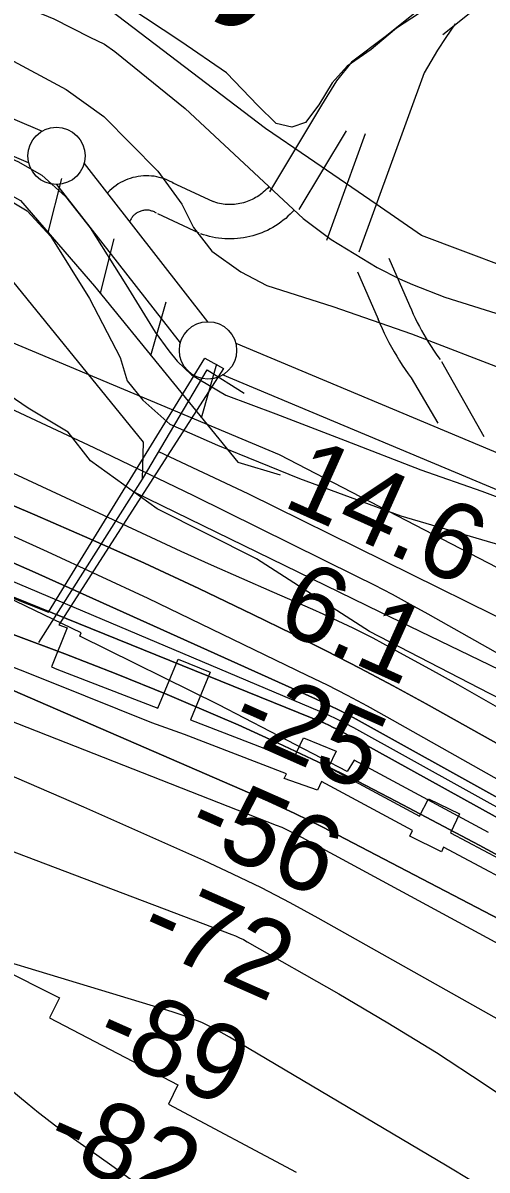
# Model space of a CAD drawing. Extents: x 3568792 to 3606828, y 529143 to 554785.
# Drawn here: x 3572868 to 3573273, y 544193 to 545195 of the extents above; entities that cross this region are included whole.
import ezdxf

# ---------------------------------------------------------------- set-up
doc = ezdxf.new("R2010")
doc.units = 0
for name, color, linetype in [('V-CHAN-DOCK', 7, 'Continuous'), ('V-FLOD-BASE', 7, 'Continuous'), ('V-LEVE-TOET', 7, 'Continuous'), ('V-RIVR-EDGE', 7, 'Continuous'), ('V-RIVR-RANG', 7, 'Continuous'), ('V-ROAD-CNTR', 7, 'Continuous'), ('V-RRAP-FSHR', 7, 'Continuous'), ('V-RRAP-RVMT', 7, 'Continuous'), ('V-SITE-OTLN', 7, 'Continuous'), ('V-SITE-VEGE', 7, 'Continuous'), ('V-SURV-IDEN', 7, 'Continuous'), ('V-SURV-LINE', 7, 'Continuous'), ('V-TOPO-DPTH', 7, 'Continuous'), ('V-TOPO-MAJR', 7, 'Continuous'), ('V-TOPO-MINR', 7, 'Continuous'), ('V-TOPO-WATR', 7, 'Continuous'), ('V-UTIL-LINE', 7, 'Continuous')]:
    doc.layers.add(name, color=color, linetype=linetype)

msp = doc.modelspace()

# ---------------------------------------------------------------- linework, layer by layer
at = {"layer": 'V-CHAN-DOCK'}
for points in [[(3572611.6, 544791.1), (3572890.6, 544680.3), (3573027, 544902.3), (3573043.3, 544893.2), (3572899.6, 544669.4), (3572906.8, 544666.6), (3572893.3, 544632.5), (3572897.8, 544630.6), (3572986, 544596.4), (3573003.7, 544639.2), (3573031.7, 544628.1), (3573014.5, 544586.3), (3573014.5, 544586.3), (3573104.2, 544551.7), (3573113.3, 544570.7), (3573141.8, 544558.9), (3573135.1, 544545), (3573214.5, 544502.1), (3573222.3, 544517.5), (3573249.4, 544504.3), (3573241.4, 544487.8), (3573326.9, 544442.3)], [(3573320.6, 544429.8), (3573235.4, 544475.2), (3573233.5, 544471.2), (3573205.9, 544484.9), (3573208.2, 544489.6), (3573128.9, 544532.4), (3573125.3, 544524.9), (3573096.4, 544535.2), (3573098.3, 544539.1), (3573009.2, 544573.5), (3572980.7, 544583.8), (3572893.2, 544619), (3572590.9, 544739.1), (3572533.2, 544756.7), (3572530, 544748.4), (3572501.1, 544759.3), (3572502.8, 544763.9), (3572372.2, 544813.1)]]:
    msp.add_lwpolyline(points, dxfattribs=at)
at = {"layer": 'V-FLOD-BASE'}
msp.add_lwpolyline([(3572512.5, 545198.4), (3572586.3, 545183.3), (3572634.9, 545173), (3572671.8, 545160.3), (3572720.1, 545137.8), (3572782.7, 545109.6), (3572829.6, 545088.9), (3572863.9, 545073.9), (3572884.7, 545062), (3572905.5, 545043.3), (3572926.8, 545016.1), (3572958.2, 544966.5), (3572983.8, 544925), (3572995.6, 544908.5), (3573002.8, 544899.5), (3573015.5, 544887.5), (3573045.3, 544869.8), (3573089, 544853.6), (3573149.4, 544830.3), (3573215.6, 544804.8), (3573268.8, 544786), (3573325.6, 544764.9)], dxfattribs=at)
at = {"layer": 'V-LEVE-TOET'}
for points in [[(3572182.9, 545411.4), (3572307.9, 545366.2), (3572398.9, 545326.7), (3572430.7, 545310.6), (3572467.1, 545289.8), (3572491.8, 545279.5), (3572561.5, 545262), (3572635.4, 545245.1), (3572687.5, 545233.8), (3572719.8, 545225.3), (3572741.5, 545217.4), (3572793.8, 545195.6), (3572852.5, 545165.7), (3572906, 545136.9), (3572939, 545113.2), (3572985.9, 545065.4), (3573007.1, 545036.7), (3573017.2, 545016.3), (3573033.1, 544995.6), (3573058.4, 544977.7), (3573081.3, 544965.6), (3573138.8, 544947.3), (3573207.5, 544923.4), (3573292, 544890.8)], [(3572241.8, 545240.6), (3572317.2, 545212.1), (3572401.2, 545181.9), (3572431.6, 545174.3), (3572491.1, 545162.1), (3572576.8, 545145.3), (3572610.2, 545138.3), (3572647.3, 545125.3), (3572697.1, 545110.5), (3572776.9, 545077.9), (3572837.7, 545051.1), (3572871.9, 545030.8), (3572892.7, 545008.5), (3572926.5, 544954.3), (3572953, 544902.9), (3572959.3, 544882.4), (3572972.8, 544865.5), (3572996.6, 544844.5), (3573038, 544826.1), (3573109.8, 544797), (3573198, 544764.4), (3573290.4, 544737.3)]]:
    msp.add_lwpolyline(points, dxfattribs=at)
at = {"layer": 'V-RIVR-EDGE'}
msp.add_lwpolyline([(3573816.9, 544318.2), (3573695.2, 544385.9), (3573577.1, 544461.6), (3573490.8, 544502.3), (3573410.6, 544542.3), (3573275.4, 544609.4), (3573170.7, 544663.6), (3573072.2, 544726.9), (3572985.3, 544770.7), (3572927.2, 544812.5), (3572907.7, 544837.6), (3572872.8, 544858.6), (3572798.8, 544909), (3572708.8, 544952.1), (3572621.3, 544989.1), (3572511.7, 545015.7), (3572394.7, 545047.8), (3572308.4, 545067.7), (3572236.1, 545088.1)], dxfattribs=at)
at = {"layer": 'V-ROAD-CNTR'}
for points in [[(3573621, 545962.1), (3573591.3, 545862.3), (3573472.5, 545454.2), (3573465.3, 545433), (3573455, 545408.5), (3573447.3, 545388.8), (3573436, 545368.8), (3573425.7, 545350.3), (3573417.7, 545339.8), (3573406.5, 545322.8), (3573391.4, 545309.6), (3573234.8, 545184.7)], [(3572165, 545445.9), (3572364.5, 545370.2), (3572398.5, 545359), (3572422.2, 545351.2), (3572449.2, 545342.5), (3572542.1, 545319.3), (3572636.1, 545295.1), (3572672.1, 545285.9), (3572709.3, 545275.1), (3572895.2, 545198.6), (3572926.6, 545182.6), (3572939.4, 545176.4), (3572948.5, 545170), (3573009.9, 545120.2), (3573113, 545024.2), (3573137.4, 545005.9), (3573177.6, 544981.4), (3573197.1, 544971.6), (3573208.2, 544966.6), (3573236.6, 544955.4), (3573286.7, 544939.7)], [(3573279.7, 545259), (3573184.4, 545182.9), (3573155.1, 545160.6), (3573142, 545144.5), (3573128.9, 545123.1), (3573083.5, 545047.4)], [(3573245.5, 545194.1), (3573237.4, 545182.3), (3573230.1, 545171.3), (3573218.4, 545151.4), (3573161.4, 544994.7)], [(3573150.5, 545100.7), (3573109.2, 545032)], [(3573167.1, 545098), (3573133.2, 545005)], [(3572999.9, 545054.8), (3572998.2, 545055.8), (3572996.1, 545056.9), (3572994, 545057.8), (3572991.8, 545058.7), (3572989.6, 545059.4), (3572987.3, 545060.1), (3572985.1, 545060.6), (3572982.8, 545061), (3572980.5, 545061.2), (3572978.1, 545061.4), (3572975.8, 545061.4), (3572973.5, 545061.4), (3572971.1, 545061.2), (3572968.8, 545060.9), (3572966.5, 545060.4), (3572964.2, 545059.9), (3572962, 545059.2), (3572959.8, 545058.4), (3572957.7, 545057.6), (3572955.5, 545056.6), (3572953.5, 545055.5), (3572951.5, 545054.3), (3572949.6, 545053), (3572947.7, 545051.5), (3572945.9, 545050.1), (3572944.2, 545048.5), (3572942.5, 545046.8), (3572942.5, 545046.7)], [(3573034.7, 545038.6), (3572998.7, 545055.4)], [(3573082.9, 545051.9), (3573081.6, 545050.5), (3573080.4, 545049.3), (3573079.3, 545048.2), (3573078.1, 545047.1), (3573076.8, 545046), (3573075.5, 545045), (3573074.2, 545044.1), (3573072.8, 545043.2), (3573071.4, 545042.4), (3573070, 545041.6), (3573068.5, 545040.8), (3573067, 545040.1), (3573065.5, 545039.5), (3573064, 545038.9), (3573062.5, 545038.4), (3573060.9, 545037.9), (3573059.3, 545037.5), (3573057.7, 545037.2), (3573056.1, 545036.9), (3573054.5, 545036.7), (3573052.9, 545036.5), (3573051.2, 545036.4), (3573049.6, 545036.3), (3573048, 545036.3), (3573046.3, 545036.4), (3573044.7, 545036.5), (3573043.1, 545036.7), (3573041.5, 545037), (3573039.9, 545037.3), (3573038.3, 545037.6), (3573036.7, 545038.1), (3573035.1, 545038.6), (3573033.3, 545039.2), (3573033.1, 545039.2)], [(3572984.8, 545028.9), (3572983.7, 545029.5), (3572983, 545029.9), (3572982.3, 545030.2), (3572981.5, 545030.5), (3572980.8, 545030.7), (3572980, 545031), (3572979.2, 545031.1), (3572978.4, 545031.3), (3572977.6, 545031.4), (3572976.8, 545031.4), (3572976, 545031.4), (3572975.2, 545031.4), (3572974.4, 545031.3), (3572973.6, 545031.2), (3572972.8, 545031.1), (3572972, 545030.9), (3572971.3, 545030.7), (3572970.5, 545030.4), (3572969.8, 545030.1), (3572969, 545029.8), (3572968.3, 545029.4), (3572967.6, 545029), (3572967, 545028.5), (3572966.3, 545028), (3572965.7, 545027.5), (3572965.1, 545027), (3572964.5, 545026.4), (3572964, 545025.8), (3572963.5, 545025.1), (3572963, 545024.5), (3572962.6, 545023.8), (3572962.2, 545023.1), (3572961.8, 545022.4), (3572961.4, 545021.4)], [(3573022.1, 545011.4), (3572986, 545028.3)], [(3573105.2, 545031.8), (3573103.5, 545030), (3573101.6, 545028), (3573099.6, 545026.1), (3573097.6, 545024.3), (3573095.5, 545022.6), (3573093.3, 545020.9), (3573091.1, 545019.3), (3573088.8, 545017.8), (3573086.5, 545016.4), (3573084.1, 545015.1), (3573081.7, 545013.8), (3573079.2, 545012.7), (3573076.7, 545011.6), (3573074.1, 545010.7), (3573071.5, 545009.8), (3573068.9, 545009), (3573066.2, 545008.3), (3573063.6, 545007.8), (3573060.9, 545007.3), (3573058.2, 545006.9), (3573055.5, 545006.6), (3573052.7, 545006.4), (3573050, 545006.3), (3573047.3, 545006.4), (3573044.5, 545006.5), (3573041.8, 545006.7), (3573039.1, 545007), (3573036.4, 545007.4), (3573033.7, 545007.9), (3573031.1, 545008.5), (3573028.4, 545009.2), (3573025.8, 545010), (3573023.6, 545010.8), (3573023.7, 545010.8)], [(3573187.7, 544989.6), (3573205.7, 544948.3)], [(3573160.2, 544977.6), (3573178.2, 544936.3)], [(3573205.8, 544948.1), (3573207.4, 544944.3), (3573209, 544940.6), (3573210.7, 544937), (3573212.5, 544933.4), (3573214.3, 544929.8), (3573216.2, 544926.3), (3573218.2, 544922.8), (3573220.2, 544919.3), (3573222.3, 544915.9), (3573224.5, 544912.5), (3573226.7, 544909.2), (3573229, 544905.8), (3573231.3, 544902.6), (3573232.6, 544900.9)], [(3573178.1, 544936.4), (3573179.9, 544932.4), (3573181.7, 544928.2), (3573183.6, 544924), (3573185.7, 544919.9), (3573187.8, 544915.9), (3573189.9, 544911.8), (3573192.2, 544907.8), (3573194.5, 544903.9), (3573196.9, 544900), (3573199.3, 544896.1), (3573201.8, 544892.3), (3573204.4, 544888.6), (3573207.1, 544884.9), (3573230.3, 544845.3)], [(3573233.6, 544899.3), (3573270.5, 544833.8)]]:
    msp.add_lwpolyline(points, dxfattribs=at)
at = {"layer": 'V-RRAP-FSHR'}
for p, q in [((3572890.2, 545011.8), (3572902.1, 545059.2)), ((3572936, 544958.9), (3572947.9, 545006.3)), ((3572980, 544904.5), (3572993.3, 544951.5)), ((3573024.2, 544850.2), (3573037.6, 544897.2))]:
    msp.add_line(p, q, dxfattribs=at)
for points in [[(3571581.5, 545483.3), (3571720, 545432.6), (3572011.6, 545330.9), (3572237.2, 545235.4), (3572471.9, 545164.2), (3572641.3, 545126.9), (3572764.8, 545095.9), (3572866, 545039.8), (3572930.7, 544965.1), (3573055.8, 544811.5)], [(3572328.1, 545207.9), (3572471.9, 545164.2), (3572641.3, 545126.9), (3572764.8, 545095.9), (3572866, 545039.8), (3572930.7, 544965.1), (3573055.8, 544811.5)], [(3573055.8, 544811.5), (3573092.9, 544800.3)]]:
    msp.add_lwpolyline(points, dxfattribs=at)
at = {"layer": 'V-RRAP-RVMT'}
for p, q in [((3572919.1, 544662.2), (3572797.6, 544720.8)), ((3572917.9, 544659.5), (3572919.1, 544662.2)), ((3573039.3, 544599.5), (3572917.9, 544659.5)), ((3573151.2, 544541.3), (3573039.3, 544599.5)), ((3573157.4, 544551.1), (3573151.2, 544541.3)), ((3573274.8, 544487.9), (3573157.4, 544551.1)), ((3572784.5, 544401), (3572900.2, 544343.7)), ((3572900.2, 544343.7), (3572891.5, 544326.1)), ((3572891.5, 544326.1), (3573003.5, 544267.5)), ((3573003.5, 544267.5), (3572995.4, 544250.6)), ((3572995.4, 544250.6), (3573106.7, 544191.2))]:
    msp.add_line(p, q, dxfattribs=at)
at = {"layer": 'V-SITE-OTLN'}
msp.add_lwpolyline([(3573862.5, 544722.6), (3573643.3, 544865.3), (3573520.6, 544916.1), (3573327.7, 544967.4), (3573216.3, 545009.2), (3573176.5, 545036.6), (3573117.5, 545077), (3573080.1, 545102.8), (3572938.6, 545210.5), (3572770.8, 545293.6), (3572732.9, 545315.6), (3572881.1, 545723.3)], dxfattribs=at)
at = {"layer": 'V-SITE-VEGE'}
msp.add_lwpolyline([(3573246.2, 545224.4), (3573194.4, 545190.4), (3573172.2, 545171.7), (3573151.3, 545157.1), (3573138.2, 545142.5), (3573126.6, 545123.3), (3573114.8, 545108), (3573103, 545104), (3573089.2, 545107.2), (3573073.2, 545122.8), (3573046, 545151.5), (3573006.2, 545178.8), (3572959.9, 545209.4)], dxfattribs=at)
at = {"layer": 'V-SURV-LINE'}
for points in [[(3572668, 545193.1), (3572885, 545100.4)], [(3572873.2, 545072.8), (3572656.3, 545165.5)], [(3572921.6, 545072.2), (3573029.4, 544934)], [(3573005.7, 544915.6), (3572897.9, 545053.8)], [(3573054.1, 544915.2), (3573363.8, 544785.5)], [(3573352.2, 544757.9), (3573042.5, 544887.5)]]:
    msp.add_lwpolyline(points, dxfattribs=at)
for centre in [(3572897.5, 545078.8), (3573029.8, 544909)]:
    msp.add_circle(centre, 25, dxfattribs=at)
at = {"layer": 'V-TOPO-DPTH'}
for points in [[(3574065.5, 544202.5), (3573222.1, 544678.6), (3573206.5, 544687.2), (3573190.8, 544695.7), (3573175, 544703.9), (3573159.1, 544711.9), (3573017.5, 544781.9), (3572930.3, 544824), (3572842.6, 544864.8), (3572754.1, 544904), (3572665, 544942), (3572214.4, 545129.1), (3572179.3, 545143.2), (3572143.9, 545156.7), (3572108.3, 545169.3), (3572072.4, 545181.3), (3572033.8, 545193.7), (3571978.3, 545210.8), (3571922.6, 545226.9), (3571866.4, 545241.6), (3571810, 545255.4), (3570994.2, 545443.6), (3570994.8, 545363.4)], [(3570994.8, 545363.4), (3570995, 545331.7), (3571053.7, 545317.8), (3571196.1, 545282.7), (3571338.1, 545246.1), (3571479.4, 545207.2), (3571620.4, 545166.7), (3572065.9, 545034.8), (3572082.6, 545029.6), (3572099.3, 545024.3), (3572115.8, 545018.6), (3572132.3, 545012.6), (3572360.8, 544927.8), (3572491, 544877.9), (3572620.4, 544826.3), (3572748.7, 544772.1), (3572876.3, 544716.1), (3573123.5, 544604.6), (3573134.6, 544599.4), (3573145.6, 544594.1), (3573156.4, 544588.4), (3573167.1, 544582.6), (3573827.9, 544215.5)], [(3573827.9, 544215.5), (3573167.1, 544582.6), (3573156.4, 544588.4), (3573145.6, 544594.1), (3573134.6, 544599.4), (3573123.5, 544604.6), (3572876.3, 544716.1), (3572748.7, 544772.1), (3572620.4, 544826.3), (3572491, 544877.9), (3572360.8, 544927.8), (3572132.3, 545012.6), (3572115.8, 545018.6), (3572099.3, 545024.3), (3572082.6, 545029.6), (3572065.9, 545034.8), (3571620.4, 545166.7), (3571479.4, 545207.2), (3571338.1, 545246.1), (3571196.1, 545282.7), (3571053.7, 545317.8), (3570995, 545331.7)], [(3570995.8, 545233.7), (3570996.1, 545194.7), (3571069, 545178.1), (3571147.9, 545158.7), (3571226.5, 545138.4), (3572043.6, 544920.6), (3572053, 544917.9), (3572062.5, 544915.2), (3572071.8, 544912.2), (3572081.1, 544909.1), (3572297.2, 544834.7), (3572414, 544792.9), (3572530.1, 544749.4), (3572645.2, 544703.2), (3572759.5, 544655.2), (3573081.6, 544515.6), (3573093.7, 544510.2), (3573105.7, 544504.6), (3573117.6, 544498.8), (3573129.4, 544492.8), (3573775.5, 544155.9), (3573852.4, 544115)], [(3570996.1, 545194.7), (3571069, 545178.1), (3571147.9, 545158.7), (3571226.5, 545138.4), (3572043.6, 544920.6), (3572053, 544917.9), (3572062.5, 544915.2), (3572071.8, 544912.2), (3572081.1, 544909.1), (3572297.2, 544834.7), (3572414, 544792.9), (3572530.1, 544749.4), (3572645.2, 544703.2), (3572759.5, 544655.2), (3573081.6, 544515.6), (3573093.7, 544510.2), (3573105.7, 544504.6), (3573117.6, 544498.8), (3573129.4, 544492.8), (3573775.5, 544155.9), (3573852.4, 544115)], [(3573897, 544216.4), (3573766.5, 544292.6), (3573635.3, 544367.6), (3573503.7, 544441.8), (3573220.2, 544600.2), (3573191.3, 544616.1), (3573162.2, 544631.6), (3573132.9, 544646.6), (3573103.5, 544661.4), (3573068.8, 544678.4), (3573021.7, 544701), (3572974.3, 544723.1), (3572926.6, 544744.5), (3572878.7, 544765.3), (3572237, 545038.9)], [(3572237, 545038.9), (3572878.7, 544765.3), (3572926.6, 544744.5), (3572974.3, 544723.1), (3573021.7, 544701), (3573068.8, 544678.4), (3573103.5, 544661.4), (3573132.9, 544646.6), (3573162.2, 544631.6), (3573191.3, 544616.1), (3573220.2, 544600.2), (3573503.7, 544441.8), (3573635.3, 544367.6), (3573766.5, 544292.6), (3573897, 544216.4)], [(3572227.4, 544948.9), (3572261.3, 544935.7), (3572295.2, 544922.3), (3573131.4, 544583.3), (3573135.3, 544581.6), (3573139.2, 544579.8), (3573143.1, 544577.9), (3573146.8, 544575.9), (3573296.7, 544493), (3573375, 544448.9), (3573452.9, 544404.1), (3573530.2, 544358.1), (3573607, 544311.4), (3574215.2, 543935.9)], [(3574215.2, 543935.9), (3573607, 544311.4), (3573530.2, 544358.1), (3573452.9, 544404.1), (3573375, 544448.9), (3573296.7, 544493), (3573146.8, 544575.9), (3573143.1, 544577.9), (3573139.2, 544579.8), (3573135.3, 544581.6), (3573131.4, 544583.3), (3572295.2, 544922.3), (3572261.3, 544935.7), (3572227.4, 544948.9)], [(3572121.5, 544928.3), (3572859.8, 544660.8), (3572904.8, 544644), (3572949.6, 544626.6), (3572994.1, 544608.4), (3573038.3, 544589.6), (3573056, 544581.9), (3573091, 544566.1), (3573125.8, 544549.8), (3573160.2, 544532.7), (3573194.4, 544515.1), (3573266.6, 544476.9), (3573336.4, 544439.2), (3573405.8, 544400.9), (3573474.5, 544361.4), (3573542.9, 544321.2), (3574219.3, 543916.4)], [(3574219.3, 543916.4), (3573542.9, 544321.2), (3573474.5, 544361.4), (3573405.8, 544400.9), (3573336.4, 544439.2), (3573266.6, 544476.9), (3573194.4, 544515.1), (3573160.2, 544532.7), (3573125.8, 544549.8), (3573091, 544566.1), (3573056, 544581.9), (3573038.3, 544589.6), (3572994.1, 544608.4), (3572949.6, 544626.6), (3572904.8, 544644), (3572859.8, 544660.8), (3572121.5, 544928.3)]]:
    msp.add_lwpolyline(points, dxfattribs=at)
at = {"layer": 'V-TOPO-MAJR'}
msp.add_lwpolyline([(3573835.2, 544082.7), (3573710.9, 544155.2), (3573585.5, 544226), (3573459.4, 544295.4), (3573108.5, 544485.4), (3573103.9, 544487.8), (3573099.2, 544490.1), (3573094.5, 544492.2), (3573089.7, 544494.1), (3572111.2, 544878.7)], dxfattribs=at)
at = {"layer": 'V-TOPO-MINR'}
for points in [[(3573092.3, 544817.9), (3572187.9, 545197.3), (3572174.6, 545202.5), (3572161.1, 545207.4), (3572147.5, 545211.7), (3572133.7, 545215.6), (3570993.6, 545514.3)], [(3574065.5, 544202.5), (3573222.1, 544678.6), (3573206.5, 544687.2), (3573190.8, 544695.7), (3573175, 544703.9), (3573159.1, 544711.9), (3573017.5, 544781.9), (3572930.3, 544824), (3572842.6, 544864.8), (3572754.1, 544904), (3572665, 544942), (3572214.4, 545129.1), (3572179.3, 545143.2), (3572143.9, 545156.7), (3572108.3, 545169.3), (3572072.4, 545181.3), (3572033.8, 545193.7), (3571978.3, 545210.8), (3571922.6, 545226.9), (3571866.4, 545241.6), (3571810, 545255.4), (3570994.2, 545443.6)], [(3574182.7, 544026.5), (3573186.2, 544588.8), (3573168.9, 544598.3), (3573151.6, 544607.6), (3573134, 544616.5), (3573116.4, 544625.2), (3572977.5, 544692.2), (3572889.8, 544733.2), (3572801.6, 544772.9), (3572712.6, 544810.7), (3572622.9, 544847.1), (3572165.2, 545027.4), (3572136.5, 545038.4), (3572107.6, 545049), (3572078.5, 545059), (3572049.3, 545068.6), (3571926.8, 545107.4), (3571835.9, 545135.1), (3571744.7, 545161.5), (3571652.9, 545185.8), (3571560.7, 545208.8), (3570995, 545343.1)], [(3573827.9, 544215.5), (3573167.1, 544582.6), (3573156.4, 544588.4), (3573145.6, 544594.1), (3573134.6, 544599.4), (3573123.5, 544604.6), (3572876.3, 544716.1), (3572748.7, 544772.1), (3572620.4, 544826.3), (3572491, 544877.9), (3572360.8, 544927.8), (3572132.3, 545012.6), (3572115.8, 545018.6), (3572099.3, 545024.3), (3572082.6, 545029.6), (3572065.9, 545034.8), (3571620.4, 545166.7), (3571479.4, 545207.2), (3571338.1, 545246.1), (3571196.1, 545282.7), (3571053.7, 545317.8), (3570995, 545331.7)], [(3573856.3, 544181.4), (3573722.3, 544261.4), (3573587.2, 544339.4), (3573451.4, 544416.1), (3573157, 544579.3), (3573149.7, 544583.2), (3573142.4, 544586.9), (3573134.9, 544590.4), (3573127.4, 544593.7), (3572595.8, 544818.6), (3572513.2, 544852.8), (3572430.1, 544885.9), (3572346.5, 544917.7), (3572262.5, 544948.5), (3572111, 545002.7), (3572102.5, 545005.6), (3572093.9, 545008.4), (3572085.3, 545011.1), (3572076.7, 545013.6), (3571011.8, 545312.8), (3570995.2, 545317.3)], [(3573852.4, 544115), (3573775.5, 544155.9), (3573129.4, 544492.8), (3573117.6, 544498.8), (3573105.7, 544504.6), (3573093.7, 544510.2), (3573081.6, 544515.6), (3572759.5, 544655.2), (3572645.2, 544703.2), (3572530.1, 544749.4), (3572414, 544792.9), (3572297.2, 544834.7), (3572081.1, 544909.1), (3572071.8, 544912.2), (3572062.5, 544915.2), (3572053, 544917.9), (3572043.6, 544920.6), (3571226.5, 545138.4), (3571147.9, 545158.7), (3571069, 545178.1), (3570996.1, 545194.7)], [(3573297.2, 544588.9), (3573272.7, 544603), (3573248.1, 544616.8), (3573223.4, 544630.6), (3573191, 544648.4), (3573182.4, 544653), (3573173.9, 544657.6), (3573165.2, 544662), (3573156.5, 544666.3), (3573147.8, 544670.5), (3573139, 544674.6), (3573130.2, 544678.7), (3573121.3, 544682.6), (3573085.9, 544698), (3573059.3, 544709.7), (3573032.8, 544721.5), (3573006.4, 544733.5), (3572980.1, 544745.6), (3572652.6, 544897.7), (3572566.6, 544936.5), (3572480.1, 544973.8), (3572392.7, 545009.1), (3572304.7, 545043), (3572150, 545100.6)], [(3574215.2, 543935.9), (3573607, 544311.4), (3573530.2, 544358.1), (3573452.9, 544404.1), (3573375, 544448.9), (3573296.7, 544493), (3573146.8, 544575.9), (3573143.1, 544577.9), (3573139.2, 544579.8), (3573135.3, 544581.6), (3573131.4, 544583.3), (3572295.2, 544922.3), (3572261.3, 544935.7), (3572227.4, 544948.9)], [(3574219.3, 543916.4), (3573542.9, 544321.2), (3573474.5, 544361.4), (3573405.8, 544400.9), (3573336.4, 544439.2), (3573266.6, 544476.9), (3573194.4, 544515.1), (3573160.2, 544532.7), (3573125.8, 544549.8), (3573091, 544566.1), (3573056, 544581.9), (3573038.3, 544589.6), (3572994.1, 544608.4), (3572949.6, 544626.6), (3572904.8, 544644), (3572859.8, 544660.8), (3572121.5, 544928.3)], [(3573809.5, 544027.9), (3573735.9, 544069.9), (3573126, 544413.2), (3573101.4, 544426.6), (3573076.6, 544439.5), (3573051.5, 544451.7), (3573026.1, 544463.5), (3572921.5, 544510.2), (3572843.1, 544543.8), (3572764.2, 544575.8), (3572684.3, 544605.6), (3572603.9, 544633.8), (3572054.6, 544817.3)], [(3574321.5, 544116.1), (3573646.3, 544530.5), (3573092.3, 544817.9)], [(3572384.5, 544544.6), (3572395.1, 544550.6), (3572408, 544554), (3572438.8, 544554.4), (3572470, 544554.2), (3572501.2, 544553.2), (3572532.3, 544551.1), (3572563.5, 544548.3), (3572597.5, 544544.6), (3572645.2, 544537.5), (3572692.3, 544528.1), (3572738.5, 544515.1), (3572784.2, 544499.8), (3573050.5, 544399), (3573053.9, 544397.6), (3573057.4, 544396.1), (3573060.7, 544394.4), (3573064, 544392.6), (3573144, 544347), (3573186.9, 544321.7), (3573229.3, 544295.7), (3573271, 544268.5), (3573312.2, 544240.6)], [(3573344.9, 544132.6), (3573238.5, 544196.5), (3573048.7, 544309.3), (3573036.6, 544315.9), (3573024.3, 544321.9), (3573011.6, 544326.9), (3572998.5, 544331.4), (3572737.3, 544410.4)], [(3572715, 544381.1), (3572871.9, 544251.5), (3572876.9, 544247.5), (3572881.9, 544243.5), (3572886.9, 544239.6), (3572891.9, 544235.7), (3572897, 544231.8), (3572902.2, 544228.1), (3572907.3, 544224.3), (3572912.5, 544220.6), (3572932.7, 544206.5), (3572947.9, 544195.6), (3572963.1, 544184.7)]]:
    msp.add_lwpolyline(points, dxfattribs=at)
at = {"layer": 'V-TOPO-WATR'}
msp.add_lwpolyline([(3573897, 544216.4), (3573766.5, 544292.6), (3573635.3, 544367.6), (3573503.7, 544441.8), (3573220.2, 544600.2), (3573191.3, 544616.1), (3573162.2, 544631.6), (3573132.9, 544646.6), (3573103.5, 544661.4), (3573068.8, 544678.4), (3573021.7, 544701), (3572974.3, 544723.1), (3572926.6, 544744.5), (3572878.7, 544765.3), (3572237, 545038.9)], dxfattribs=at)
at = {"layer": 'V-UTIL-LINE'}
for points in [[(3572972.7, 544796.5), (3572973.5, 544828.7), (3572839.1, 544994.3), (3572653.3, 545082.1), (3572675.5, 545156.6), (3572677.2, 545172.9), (3572701, 545241.1), (3572720.1, 545312.5), (3572718.5, 545316.1), (3572761.4, 545466.6), (3572803.7, 545612.5), (3572835.5, 545718.2)], [(3572882, 544653.9), (3572972.7, 544796.5), (3573029.1, 544892.1), (3573061.5, 544871.6)], [(3572965.6, 544785.3), (3573179.7, 544680.6), (3573423.7, 544562.9), (3573688.4, 544431.4), (3573926.6, 544314.4), (3574065.1, 544250), (3574072.6, 544264.8), (3574078.8, 544277.2), (3573827.3, 544408), (3573595.7, 544520.9), (3573303, 544666.1), (3573064.8, 544783.8), (3572986.8, 544820.4)]]:
    msp.add_lwpolyline(points, dxfattribs=at)

# ---------------------------------------------------------------- texts
at = {"layer": 'V-RIVR-RANG'}
for s, rotation, p in [('14.6', 335.8383, (3573093.5, 544773.7)), ('6.1', 335.8383, (3573087, 544667)), ('-25', 336.1256, (3573046.3, 544575.2)), ('-56', 336.1256, (3573008, 544482.8)), ('-72', 336.1256, (3572966.4, 544391.9)), ('-89', 336.1256, (3572927.8, 544299.6)), ('-82', 336.1256, (3572884.5, 544209.4))]:
    msp.add_text(s, height=67, rotation=rotation, dxfattribs=at).set_placement(p)
at = {"layer": 'V-SURV-IDEN'}
msp.add_text('5322+43.6', height=100, rotation=50.8887, dxfattribs=at).set_placement((3573049.5, 545178))

doc.saveas('drawing.dxf')
